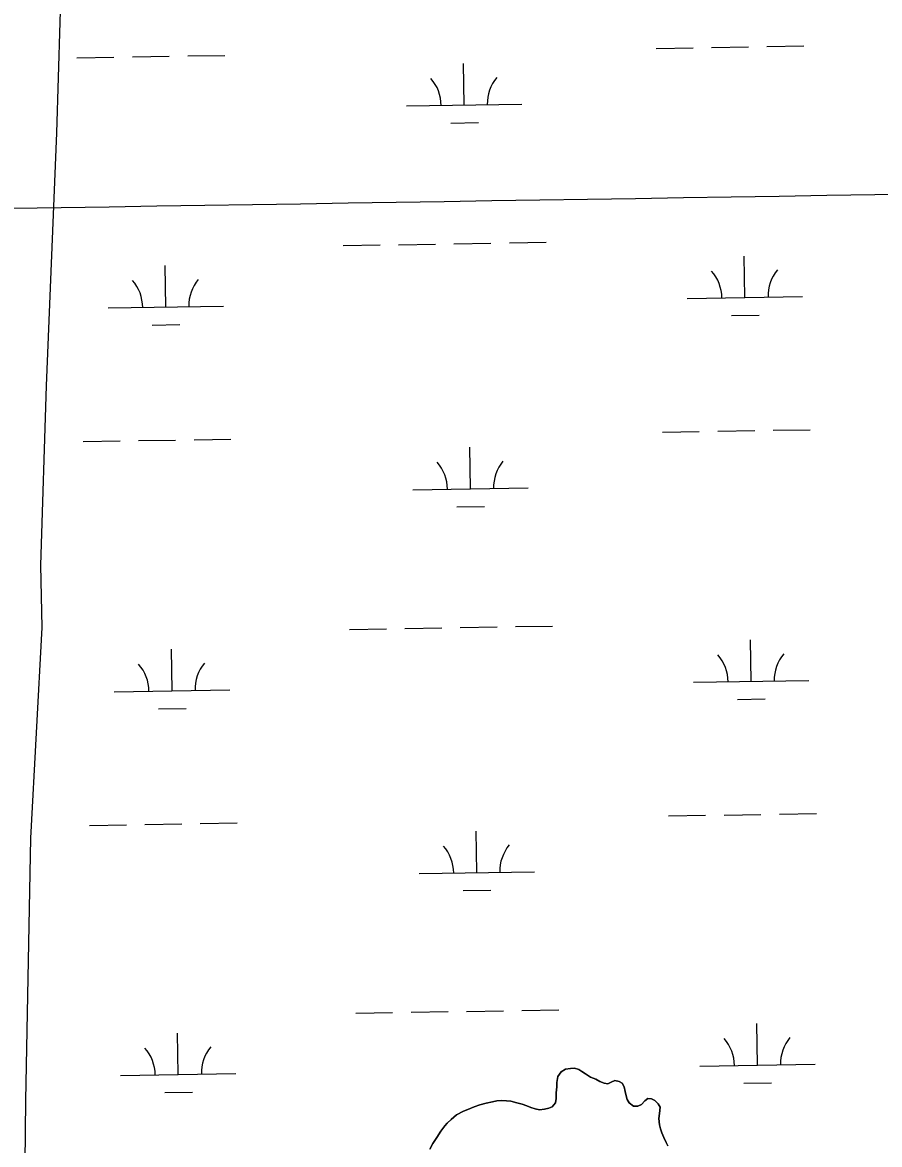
# Model space of a CAD drawing. Extents: x 3855477 to 3893699, y 299188 to 325115.
# Drawn here: x 3863358 to 3864101, y 319017 to 319989 of the extents above; entities that cross this region are included whole.
import ezdxf

# ---------------------------------------------------------------- set-up
doc = ezdxf.new("R2010")
doc.units = 0
for name, color, linetype in [('V-GRID-MAJR', 7, 'Continuous'), ('V-TOPO-SHOR', 7, 'Continuous'), ('V-WETL-SWMP', 7, 'Continuous')]:
    doc.layers.add(name, color=color, linetype=linetype)

msp = doc.modelspace()

# ---------------------------------------------------------------- linework, layer by layer
at = {"layer": 'V-GRID-MAJR'}
msp.add_spline([(3859493.37, 319766.96), (3864801.73, 319851.51), (3870110.07, 319936.83), (3875418.41, 320022.92), (3880726.72, 320109.79), (3886035.03, 320197.43), (3891343.33, 320285.84)], degree=3, dxfattribs=at)
at = {"layer": 'V-TOPO-SHOR'}
for points in [[(3863358.96, 318865.7), (3863361.03, 319055.19), (3863365.4, 319282.36), (3863375.28, 319465.01), (3863374, 319518.93), (3863379.03, 319674.38), (3863388.06, 319893.67), (3863395.12, 320133.92), (3863406.86, 320272.58), (3863411.22, 320305.01), (3863411.33, 320324.9), (3863411.97, 320346.89), (3863415.31, 320384.04), (3863414.39, 320408.12), (3863415.56, 320430.63), (3863415.61, 320439.52), (3863416.68, 320443.18), (3863419.83, 320444.74), (3863421.92, 320444.2), (3863425.04, 320441.57)], [(3863711.02, 319012.85), (3863713.65, 319017.69), (3863717.13, 319023.08), (3863720.76, 319028.48), (3863724.24, 319033.01), (3863726.27, 319035.42), (3863729.59, 319038.67), (3863734.34, 319042.63), (3863740.38, 319045.85), (3863744.11, 319047.39), (3863749.57, 319049.61), (3863754.59, 319051.42), (3863760.03, 319052.65), (3863765.48, 319054.02), (3863769.34, 319054.7), (3863773.49, 319055.08), (3863777.63, 319054.9), (3863781.35, 319054.57), (3863786.62, 319053.09), (3863791.04, 319051.76), (3863795.17, 319050.29), (3863798.58, 319049.11), (3863802.29, 319047.93), (3863806.28, 319047.03), (3863810.57, 319047.41), (3863814.15, 319048.38), (3863817.02, 319049.49), (3863819.92, 319053.03), (3863820.53, 319056.74), (3863820.58, 319061.74), (3863821.06, 319067.03), (3863821.1, 319070.74), (3863822.01, 319075.88), (3863824.91, 319079.85), (3863828.8, 319082.24), (3863833.09, 319082.91), (3863836.52, 319083.02), (3863840.23, 319081.98), (3863842.92, 319080.24), (3863845.91, 319078.2), (3863850.31, 319075.3), (3863854.86, 319073.4)], [(3863854.86, 319073.4), (3863858.42, 319071.64), (3863862.26, 319070.18), (3863865.4, 319069.43), (3863868.13, 319070.83), (3863871.43, 319072.37), (3863875.14, 319071.47), (3863877.84, 319070.16), (3863879.52, 319066.85), (3863880.48, 319062.98), (3863881.29, 319058.97), (3863882.12, 319055.97), (3863883.81, 319053.09), (3863887.63, 319050.05), (3863891.49, 319050.01), (3863894.51, 319051.69), (3863897.4, 319054.66), (3863900, 319056.78), (3863903.28, 319056.6), (3863906.12, 319055.15), (3863909.1, 319052.25), (3863910.64, 319049.38), (3863910.29, 319043.81), (3863909.54, 319039.39), (3863910.2, 319034.09), (3863911.01, 319030.37), (3863912.26, 319026.92), (3863913.79, 319022.91), (3863915.89, 319018.6), (3863917.29, 319015.87)]]:
    msp.add_lwpolyline(points, dxfattribs=at)
at = {"layer": 'V-WETL-SWMP'}
for p, q in [((3863907.24, 319966.95), (3863939.24, 319967.47)), ((3863955.23, 319967.73), (3863987.23, 319968.25)), ((3864003.23, 319968.51), (3864035.22, 319969.03)), ((3863405.4, 319958.77), (3863437.39, 319959.29)), ((3863453.39, 319959.56), (3863485.39, 319960.08)), ((3863501.39, 319960.34), (3863533.38, 319960.86)), ((3863740.96, 319917.8), (3863740.37, 319953.8)), ((3863690.96, 319916.99), (3863790.95, 319918.62)), ((3863729.21, 319902.18), (3863753.2, 319902.57)), ((3863636.08, 319796.01), (3863668.08, 319796.53)), ((3863684.07, 319796.79), (3863716.07, 319797.31)), ((3863732.07, 319797.57), (3863764.06, 319798.09)), ((3863780.06, 319798.35), (3863812.06, 319798.88)), ((3863984.18, 319750.93), (3863983.59, 319786.93)), ((3863482.34, 319742.76), (3863481.75, 319778.75)), ((3863934.18, 319750.12), (3864034.17, 319751.75)), ((3863432.34, 319741.94), (3863532.33, 319743.57)), ((3863972.43, 319735.31), (3863996.43, 319735.7)), ((3863470.59, 319727.13), (3863494.59, 319727.52)), ((3863912.66, 319634.32), (3863944.66, 319634.84)), ((3863960.65, 319635.1), (3863992.65, 319635.62)), ((3864008.65, 319635.88), (3864040.64, 319636.4)), ((3863410.82, 319626.14), (3863442.81, 319626.66)), ((3863458.81, 319626.92), (3863490.81, 319627.45)), ((3863506.81, 319627.71), (3863538.8, 319628.23)), ((3863746.37, 319585.17), (3863745.79, 319621.17)), ((3863696.38, 319584.36), (3863796.37, 319585.99)), ((3863734.63, 319569.55), (3863758.62, 319569.94)), ((3863785.48, 319465.72), (3863817.48, 319466.24)), ((3863641.5, 319463.38), (3863673.5, 319463.9)), ((3863689.49, 319464.16), (3863721.49, 319464.68)), ((3863737.49, 319464.94), (3863769.48, 319465.46)), ((3863989.6, 319418.3), (3863989.01, 319454.3)), ((3863487.76, 319410.12), (3863487.17, 319446.12)), ((3863939.6, 319417.49), (3864039.59, 319419.11)), ((3863437.76, 319409.31), (3863537.75, 319410.94)), ((3863977.85, 319402.68), (3864001.85, 319403.07)), ((3863476.01, 319394.5), (3863500.01, 319394.89)), ((3863918.08, 319301.69), (3863950.07, 319302.21)), ((3863966.07, 319302.47), (3863998.07, 319302.99)), ((3864014.07, 319303.25), (3864046.06, 319303.77)), ((3863416.24, 319293.51), (3863448.23, 319294.03)), ((3863464.23, 319294.29), (3863496.23, 319294.81)), ((3863512.22, 319295.08), (3863544.22, 319295.6)), ((3863751.79, 319252.54), (3863751.21, 319288.54)), ((3863701.8, 319251.73), (3863801.79, 319253.36)), ((3863740.05, 319236.92), (3863764.04, 319237.31)), ((3863646.92, 319130.75), (3863678.92, 319131.27)), ((3863694.91, 319131.53), (3863726.91, 319132.05)), ((3863742.91, 319132.31), (3863774.9, 319132.83)), ((3863790.9, 319133.09), (3863822.9, 319133.61)), ((3863995.02, 319085.67), (3863994.43, 319121.66)), ((3863493.17, 319077.49), (3863492.59, 319113.49)), ((3863945.02, 319084.85), (3864045.01, 319086.48)), ((3863443.18, 319076.68), (3863543.17, 319078.31)), ((3863983.27, 319070.04), (3864007.27, 319070.44)), ((3863481.43, 319061.87), (3863505.42, 319062.26))]:
    msp.add_line(p, q, dxfattribs=at)
for points in [[(3863358.96, 318865.7), (3863361.03, 319055.19), (3863365.4, 319282.36), (3863375.28, 319465.01), (3863374, 319518.93), (3863379.03, 319674.38), (3863388.06, 319893.67), (3863395.12, 320133.92)], [(3863917.29, 319015.87), (3863915.89, 319018.6), (3863913.79, 319022.91), (3863912.26, 319026.92), (3863911.01, 319030.37), (3863910.2, 319034.09), (3863909.54, 319039.39), (3863910.29, 319043.81), (3863910.64, 319049.38), (3863909.1, 319052.26), (3863906.12, 319055.15), (3863903.28, 319056.6), (3863900, 319056.78), (3863897.4, 319054.66), (3863894.51, 319051.69), (3863891.49, 319050.01), (3863887.63, 319050.05), (3863883.81, 319053.09), (3863882.12, 319055.96), (3863881.29, 319058.97), (3863880.48, 319062.98), (3863879.52, 319066.85), (3863877.84, 319070.16), (3863875.14, 319071.47), (3863871.43, 319072.37), (3863868.13, 319070.83), (3863865.4, 319069.43), (3863862.26, 319070.18), (3863858.42, 319071.65), (3863854.86, 319073.4), (3863850.31, 319075.3), (3863845.91, 319078.21), (3863842.93, 319080.24), (3863840.23, 319081.98), (3863836.52, 319083.02), (3863833.09, 319082.91), (3863828.8, 319082.24), (3863824.91, 319079.85), (3863822.01, 319075.88), (3863821.1, 319070.74), (3863821.06, 319067.03)], [(3863821.06, 319067.03), (3863820.58, 319061.74), (3863820.53, 319056.74), (3863819.92, 319053.03), (3863817.02, 319049.49), (3863814.15, 319048.38), (3863810.57, 319047.41), (3863806.28, 319047.03), (3863802.29, 319047.93), (3863798.58, 319049.11), (3863795.17, 319050.29), (3863791.04, 319051.76), (3863786.62, 319053.09), (3863781.35, 319054.58), (3863777.63, 319054.9), (3863773.49, 319055.09), (3863769.34, 319054.7), (3863765.48, 319054.02), (3863760.03, 319052.65), (3863754.59, 319051.42), (3863749.57, 319049.61), (3863744.11, 319047.39), (3863740.38, 319045.85), (3863734.34, 319042.63), (3863729.59, 319038.67), (3863726.27, 319035.42), (3863724.24, 319033.01), (3863720.76, 319028.47), (3863717.13, 319023.08), (3863713.65, 319017.68), (3863711.02, 319012.85)]]:
    msp.add_lwpolyline(points, dxfattribs=at)
for centre, start, end in [((3863685.71, 319917.38), 0.16154, 41.7052), ((3863796.18, 319919.18), 140.16154, 181.7052), ((3863928.93, 319750.51), 0.16154, 41.7052), ((3864039.41, 319752.31), 140.16154, 181.7052), ((3863427.09, 319742.33), 0.16154, 41.7052), ((3863537.56, 319744.13), 140.16154, 181.7052), ((3863691.13, 319584.75), 0.16154, 41.7052), ((3863801.6, 319586.55), 140.16154, 181.7052), ((3863934.35, 319417.87), 0.16154, 41.7052), ((3864044.82, 319419.67), 140.16154, 181.7052), ((3863432.51, 319409.7), 0.16154, 41.7052), ((3863542.98, 319411.5), 140.16154, 181.7052), ((3863696.55, 319252.12), 0.16154, 41.7052), ((3863807.02, 319253.92), 140.16154, 181.7052), ((3863939.77, 319085.24), 0.16154, 41.7052), ((3864050.24, 319087.04), 140.16154, 181.7052), ((3863437.93, 319077.07), 0.16154, 41.7052), ((3863548.4, 319078.87), 140.16154, 181.7052)]:
    msp.add_arc(centre, 35.25, start, end, dxfattribs=at)

doc.saveas('drawing.dxf')
